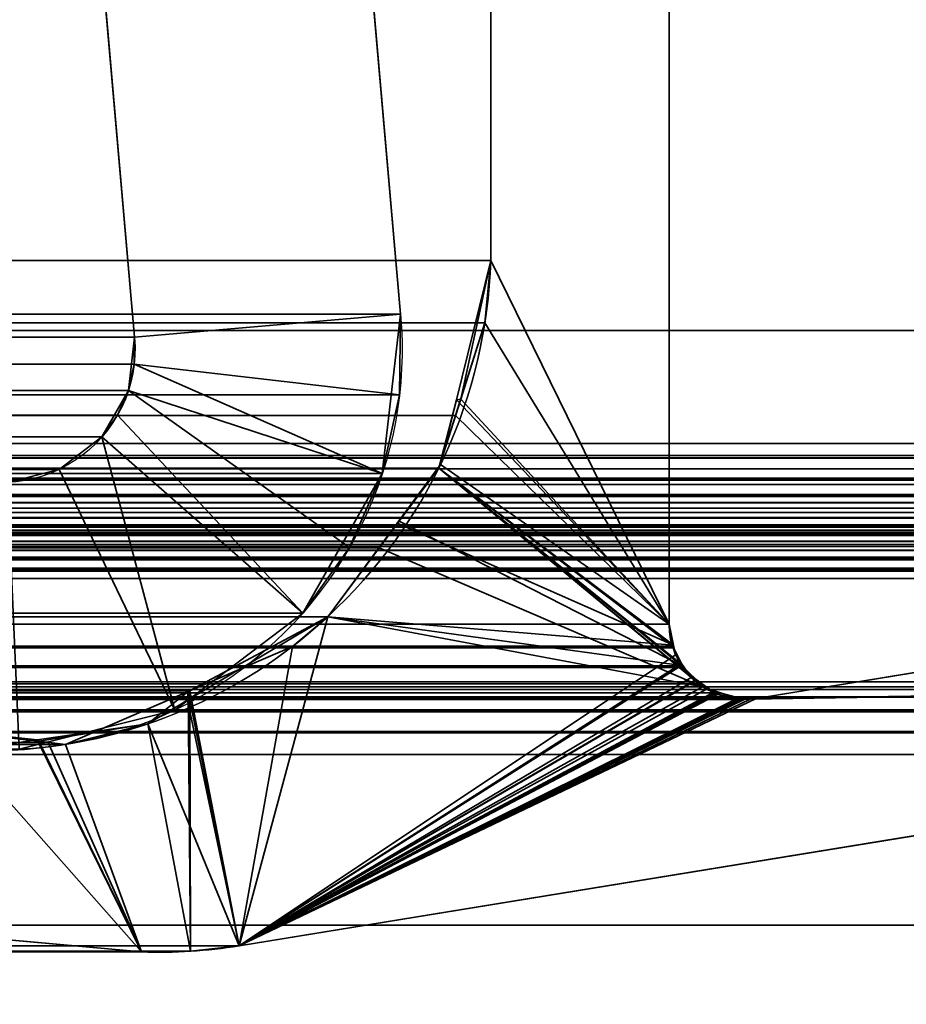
# Model space of a CAD drawing. Header units: millimetres. Extents: x -523 to 5173, y -130 to 66.
# Tile 886 of 1056: x 332.35 to 337.33, y 3.57 to 9.1. Entities that reach past the tile are written whole.
import ezdxf

# ---------------------------------------------------------------- set-up
doc = ezdxf.new("R2010")
doc.units = ezdxf.units.MM
doc.layers.add('151', color=7, linetype='Continuous', true_color=0xffffff)

# ---------------------------------------------------------------- blocks, each defined once
blk = doc.blocks.new('UG_SURFACE_009')
at = {"layer": '151', "color": 252, "linetype": 'Continuous', "lineweight": 35}
for points in [[(522.5, -46, 2207), (522.5, 40, 2207), (-522.5, 40, 2207), (-522.5, -46, 2207)], [(-372.5, -46, 2056.9999), (-372.5, 40, 2056.9999), (372.5, 40, 2056.9999), (372.5, -46, 2056.9999)]]:
    blk.add_3dface(points, dxfattribs=at)
blk = doc.blocks.new('UG_SURFACE_041')
at = {"layer": '151', "color": 252, "linetype": 'Continuous', "lineweight": 35}
for points in [[(-329, 4.0129, -5), (-344, 4.0129, -5), (-344, -50.8703, -5), (344, -50.8703, -5)], [(329, 4.0129, -6), (344, 4.0129, -6), (344, -50.8703, -6), (-344, -50.8703, -6)], [(329, 4.0129, -5), (-329, 4.0129, -5), (344, -50.8703, -5)], [(329, 4.0129, -6), (329, 4.0129, -5), (344, 4.0129, -5), (344, 4.0129, -6)], [(344, -50.8703, -5), (344, 4.0129, -5), (329, 4.0129, -5)]]:
    blk.add_3dface(points, dxfattribs=at)
blk = doc.blocks.new('UG_SURFACE_057')
at = {"layer": '151', "color": 252, "linetype": 'Continuous', "lineweight": 35}
for points in [[(-346.5, -52.92, 2031.5001), (346.5, -52.92, 2031.5001), (346.5, 14.92, 2031.5001), (-346.5, 14.92, 2031.5001)], [(-345, -52.92, 2030), (-345, 14.92, 2030), (345, 14.92, 2030), (345, -52.92, 2030)], [(-333.8496, 14.7823, 2018.8496), (-334.4914, 7.4461, 2019.4914), (334.4914, 7.4461, 2019.4914), (333.8496, 14.7823, 2018.8496)], [(332.9971, 7.3154, 2017.9973), (332.3553, 14.6516, 2017.3552), (333.8496, 14.7823, 2018.8496), (334.4914, 7.4461, 2019.4914)], [(-332.3553, 14.6516, 2017.3552), (332.3553, 14.6516, 2017.3552), (332.9971, 7.3154, 2017.9973), (-332.9971, 7.3154, 2017.9973)], [(334.4914, 7.4461, 2019.4914), (-334.4914, 7.4461, 2019.4914), (-334.4853, 6.9929, 2019.4852)], [(334.4853, 6.9929, 2019.4852), (334.4914, 7.4461, 2019.4914), (-334.4853, 6.9929, 2019.4852)], [(334.4914, 7.4461, 2019.4914), (334.4853, 6.9929, 2019.4852), (332.9951, 7.1643, 2017.9951), (332.9971, 7.3154, 2017.9973)], [(-332.9951, 7.1643, 2017.9951), (-332.9971, 7.3154, 2017.9973), (332.9971, 7.3154, 2017.9973)], [(-332.9951, 7.1643, 2017.9951), (332.9971, 7.3154, 2017.9973), (332.9951, 7.1643, 2017.9951)], [(332.9951, 7.1643, 2017.9951), (332.9628, 7.0167, 2017.9627), (-332.9628, 7.0167, 2017.9627), (-332.9951, 7.1643, 2017.9951)], [(334.3883, 6.55, 2019.3884), (334.2047, 6.1356, 2019.2046), (332.9628, 7.0167, 2017.9627), (332.9951, 7.1643, 2017.9951)], [(332.9951, 7.1643, 2017.9951), (334.4853, 6.9929, 2019.4852), (334.3883, 6.55, 2019.3884)], [(-334.4853, 6.9929, 2019.4852), (-334.3883, 6.55, 2019.3884), (334.3883, 6.55, 2019.3884), (334.4853, 6.9929, 2019.4852)], [(-332.9016, 6.8785, 2017.9017), (-332.9628, 7.0167, 2017.9627), (332.9628, 7.0167, 2017.9627)], [(-332.9016, 6.8785, 2017.9017), (332.9628, 7.0167, 2017.9627), (332.9016, 6.8785, 2017.9017)], [(332.9016, 6.8785, 2017.9017), (332.9628, 7.0167, 2017.9627), (334.2047, 6.1356, 2019.2046), (333.9416, 5.7665, 2018.9416)], [(332.9016, 6.8785, 2017.9017), (332.8139, 6.7555, 2017.8139), (-332.8139, 6.7555, 2017.8139), (-332.9016, 6.8785, 2017.9017)], [(333.9416, 5.7665, 2018.9416), (333.2231, 5.2213, 2018.223), (332.8139, 6.7555, 2017.8139), (332.9016, 6.8785, 2017.9017)], [(332.5744, 6.5738, 2017.5743), (-332.5744, 6.5738, 2017.5743), (-332.8139, 6.7555, 2017.8139), (332.8139, 6.7555, 2017.8139)], [(333.2231, 5.2213, 2018.223), (332.5744, 6.5738, 2017.5743), (332.8139, 6.7555, 2017.8139)], [(334.2047, 6.1356, 2019.2046), (-334.3883, 6.55, 2019.3884), (-334.2047, 6.1356, 2019.2046)], [(334.2047, 6.1356, 2019.2046), (334.3883, 6.55, 2019.3884), (-334.3883, 6.55, 2019.3884)], [(332.2827, 6.5007, 2017.2827), (-332.2827, 6.5007, 2017.2827), (-332.5744, 6.5738, 2017.5743), (332.5744, 6.5738, 2017.5743)], [(332.2827, 6.5007, 2017.2827), (332.5744, 6.5738, 2017.5743), (333.2231, 5.2213, 2018.223), (332.3481, 5.0021, 2017.3481)], [(-334.2047, 6.1356, 2019.2046), (-333.9416, 5.7665, 2018.9416), (333.9416, 5.7665, 2018.9416), (334.2047, 6.1356, 2019.2046)], [(333.9416, 5.7665, 2018.9416), (-333.9416, 5.7665, 2018.9416), (-333.2231, 5.2213, 2018.223), (333.2231, 5.2213, 2018.223)], [(333.2231, 5.2213, 2018.223), (-333.2231, 5.2213, 2018.223), (-332.3481, 5.0021, 2017.3481), (332.3481, 5.0021, 2017.3481)]]:
    blk.add_3dface(points, dxfattribs=at)
blk = doc.blocks.new('UG_SURFACE_058')
at = {"layer": '151', "color": 252, "linetype": 'Continuous', "lineweight": 35}
for points in [[(332.9971, 7.3154, -8), (332.3553, 14.6516, -8), (333.8496, 14.7823, -8), (334.4914, 7.4461, -8)], [(334.4914, 7.4461, 2019.4914), (333.8496, 14.7823, 2018.8496), (332.3553, 14.6516, 2017.3552), (332.9971, 7.3154, 2017.9973)], [(333.8496, 14.7823, 2018.8496), (334.4914, 7.4461, 2019.4914), (334.4914, 7.4461, -8), (333.8496, 14.7823, -8)], [(332.3553, 14.6516, 2017.3552), (332.3553, 14.6516, -8), (332.9971, 7.3154, -8), (332.9971, 7.3154, 2017.9973)], [(334.4914, 7.4461, -8), (334.3883, 6.55, -8), (332.9628, 7.0167, -8), (332.9971, 7.3154, -8)], [(332.9971, 7.3154, 2017.9973), (332.9951, 7.1643, 2017.9951), (334.4853, 6.9929, 2019.4852), (334.4914, 7.4461, 2019.4914)], [(334.4914, 7.4461, -8), (334.4853, 6.9929, 2019.4852), (334.3883, 6.55, 2019.3884)], [(334.3883, 6.55, 2019.3884), (334.3883, 6.55, -8), (334.4914, 7.4461, -8)], [(334.4914, 7.4461, -8), (334.4914, 7.4461, 2019.4914), (334.4853, 6.9929, 2019.4852)], [(332.9971, 7.3154, -8), (332.9628, 7.0167, -8), (332.9628, 7.0167, 2017.9627)], [(332.9628, 7.0167, 2017.9627), (332.9951, 7.1643, 2017.9951), (332.9971, 7.3154, -8)], [(332.9951, 7.1643, 2017.9951), (332.9971, 7.3154, 2017.9973), (332.9971, 7.3154, -8)], [(332.9951, 7.1643, 2017.9951), (332.9628, 7.0167, 2017.9627), (334.2047, 6.1356, 2019.2046), (334.3883, 6.55, 2019.3884)], [(334.3883, 6.55, 2019.3884), (334.4853, 6.9929, 2019.4852), (332.9951, 7.1643, 2017.9951)], [(332.9628, 7.0167, -8), (332.8139, 6.7555, -8), (332.8139, 6.7555, 2017.8139)], [(332.8139, 6.7555, 2017.8139), (332.9016, 6.8785, 2017.9017), (332.9628, 7.0167, -8)], [(334.3883, 6.55, -8), (333.9416, 5.7665, -8), (332.8139, 6.7555, -8), (332.9628, 7.0167, -8)], [(332.9016, 6.8785, 2017.9017), (332.9628, 7.0167, 2017.9627), (332.9628, 7.0167, -8)], [(333.9416, 5.7665, 2018.9416), (334.2047, 6.1356, 2019.2046), (332.9628, 7.0167, 2017.9627), (332.9016, 6.8785, 2017.9017)], [(332.9016, 6.8785, 2017.9017), (332.8139, 6.7555, 2017.8139), (333.2231, 5.2213, 2018.223), (333.9416, 5.7665, 2018.9416)], [(332.8139, 6.7555, 2017.8139), (332.8139, 6.7555, -8), (332.5744, 6.5738, -8), (332.5744, 6.5738, 2017.5743)], [(332.5744, 6.5738, -8), (332.8139, 6.7555, -8), (333.9416, 5.7665, -8), (333.2231, 5.2213, -8)], [(332.8139, 6.7555, 2017.8139), (332.5744, 6.5738, 2017.5743), (333.2231, 5.2213, 2018.223)], [(332.5744, 6.5738, 2017.5743), (332.5744, 6.5738, -8), (332.2827, 6.5007, -8), (332.2827, 6.5007, 2017.2827)], [(333.2231, 5.2213, -8), (332.3481, 5.0021, -8), (332.2827, 6.5007, -8), (332.5744, 6.5738, -8)], [(332.3481, 5.0021, 2017.3481), (333.2231, 5.2213, 2018.223), (332.5744, 6.5738, 2017.5743), (332.2827, 6.5007, 2017.2827)], [(334.3883, 6.55, -8), (334.2047, 6.1356, 2019.2046), (333.9416, 5.7665, 2018.9416)], [(333.9416, 5.7665, 2018.9416), (333.9416, 5.7665, -8), (334.3883, 6.55, -8)], [(334.3883, 6.55, -8), (334.3883, 6.55, 2019.3884), (334.2047, 6.1356, 2019.2046)], [(333.2231, 5.2213, 2018.223), (333.2231, 5.2213, -8), (333.9416, 5.7665, -8), (333.9416, 5.7665, 2018.9416)], [(332.3481, 5.0021, 2017.3481), (332.3481, 5.0021, -8), (333.2231, 5.2213, -8), (333.2231, 5.2213, 2018.223)]]:
    blk.add_3dface(points, dxfattribs=at)
blk = doc.blocks.new('UG_SURFACE_062')
at = {"layer": '151', "color": 7, "linetype": 'Continuous', "lineweight": 35}
for points in [[(-343.0615, 6.7187, 2028.0616), (-343.0615, 11.8663, 2028.0616), (343.0615, 11.8663, 2028.0616), (343.0615, 6.7187, 2028.0616)], [(-336, 11.8277, 2020.9999), (-336, 5.7035, 2020.9999), (336, 5.7035, 2020.9999), (336, 11.8277, 2020.9999)], [(334.9979, 7.7467, 2019.9978), (334.9979, 11.5427, 2019.9978), (336, 11.8277, 2020.9999), (336, 5.7035, 2020.9999)], [(344.0888, 7.3541, 2029.0887), (344.0888, 11.6334, 2029.0887), (-344.0888, 11.6334, 2029.0887), (-344.0888, 7.3541, 2029.0887)], [(334.9979, 11.5427, 2019.9978), (334.9979, 7.7467, 2019.9978), (-334.9979, 7.7467, 2019.9978), (-334.9979, 11.5427, 2019.9978)], [(-334.9649, 7.3975, 2019.9649), (-334.9979, 7.7467, 2019.9978), (334.9979, 7.7467, 2019.9978)], [(-334.9649, 7.3975, 2019.9649), (334.9979, 7.7467, 2019.9978), (334.9649, 7.3975, 2019.9649)], [(336, 5.7035, 2020.9999), (334.9649, 7.3975, 2019.9649), (334.9979, 7.7467, 2019.9978)], [(334.9649, 7.3975, 2019.9649), (334.7995, 6.8756, 2019.7995), (-334.7995, 6.8756, 2019.7995), (-334.9649, 7.3975, 2019.9649)], [(334.7995, 6.8756, 2019.7995), (334.9649, 7.3975, 2019.9649), (336, 5.7035, 2020.9999)], [(345.4353, 6.5775, 2030.4353), (344.0888, 7.3541, 2029.0887), (-344.0888, 7.3541, 2029.0887), (-345.4353, 6.5775, 2030.4353)], [(-334.7059, 6.5802, 2019.7058), (-334.7995, 6.8756, 2019.7995), (334.7995, 6.8756, 2019.7995)], [(-334.7059, 6.5802, 2019.7058), (334.7995, 6.8756, 2019.7995), (334.7059, 6.5802, 2019.7058)], [(336, 5.7035, 2020.9999), (336.0184, 5.5798, 2021.0185), (334.7059, 6.5802, 2019.7058), (334.7995, 6.8756, 2019.7995)], [(-343.0516, 6.6516, 2028.0516), (-343.0615, 6.7187, 2028.0616), (343.0615, 6.7187, 2028.0616)], [(343.0615, 6.7187, 2028.0616), (343.055, 6.6506, 2028.055), (-343.0516, 6.6516, 2028.0516)], [(-343.0516, 6.6516, 2028.0516), (343.055, 6.6506, 2028.055), (343.0538, 6.638, 2028.0538)], [(-343.0433, 6.596, 2028.0433), (-343.0516, 6.6516, 2028.0516), (343.0538, 6.638, 2028.0538)], [(-343.0107, 6.527, 2028.0106), (-343.0433, 6.596, 2028.0433), (343.0538, 6.638, 2028.0538)], [(343.0538, 6.638, 2028.0538), (343.013, 6.5251, 2028.013), (-343.0107, 6.527, 2028.0106)], [(-345.5036, 6.513, 2030.5035), (345.5036, 6.513, 2030.5035), (345.4353, 6.5775, 2030.4353), (-345.4353, 6.5775, 2030.4353)], [(-342.991, 6.4854, 2027.9911), (-343.0107, 6.527, 2028.0106), (343.013, 6.5251, 2028.013)], [(334.7059, 6.5802, 2019.7058), (334.3716, 6.1333, 2019.3715), (-334.3716, 6.1333, 2019.3715), (-334.7059, 6.5802, 2019.7058)], [(334.3716, 6.1333, 2019.3715), (334.7059, 6.5802, 2019.7058), (336.1873, 5.3527, 2021.1873)], [(334.7059, 6.5802, 2019.7058), (336.0707, 5.4695, 2021.0707), (336.0797, 5.4605, 2021.0795), (336.1707, 5.3693, 2021.1709)], [(334.7059, 6.5802, 2019.7058), (336.0184, 5.5798, 2021.0185), (336.0222, 5.5718, 2021.0223), (336.0707, 5.4695, 2021.0707)], [(336.1707, 5.3693, 2021.1709), (336.1873, 5.3527, 2021.1873), (334.7059, 6.5802, 2019.7058)], [(-345.5549, 6.4333, 2030.5548), (345.5549, 6.4333, 2030.5548), (345.5294, 6.4886, 2030.5295)], [(-345.5294, 6.4886, 2030.5295), (-345.5549, 6.4333, 2030.5548), (345.5294, 6.4886, 2030.5295)], [(345.5294, 6.4886, 2030.5295), (345.5036, 6.513, 2030.5035), (-345.5036, 6.513, 2030.5035), (-345.5294, 6.4886, 2030.5295)], [(-342.991, 6.4854, 2027.9911), (343.013, 6.5251, 2028.013), (343.0099, 6.5167, 2028.0099)], [(-342.9325, 6.4275, 2027.9324), (-342.991, 6.4854, 2027.9911), (343.0099, 6.5167, 2028.0099)], [(343.0099, 6.5167, 2028.0099), (342.9328, 6.426, 2027.9329), (-342.9325, 6.4275, 2027.9324)], [(345.5757, 6.388, 2030.5758), (345.56, 6.422, 2030.56), (-345.56, 6.422, 2030.56), (-345.5757, 6.388, 2030.5758)], [(-345.56, 6.422, 2030.56), (345.56, 6.422, 2030.56), (345.5549, 6.4333, 2030.5548), (-345.5549, 6.4333, 2030.5548)], [(-342.8693, 6.365, 2027.8692), (-342.9325, 6.4275, 2027.9324), (342.9328, 6.426, 2027.9329)], [(-342.8693, 6.365, 2027.8692), (342.9328, 6.426, 2027.9329), (342.8988, 6.386, 2027.8988)], [(-345.5757, 6.388, 2030.5758), (-345.5822, 6.331, 2030.5822), (345.5822, 6.331, 2030.5822)], [(-345.5757, 6.388, 2030.5758), (345.5822, 6.331, 2030.5822), (345.5757, 6.388, 2030.5758)], [(-342.833, 6.3509, 2027.833), (-342.8693, 6.365, 2027.8692), (342.8988, 6.386, 2027.8988)], [(342.8988, 6.386, 2027.8988), (342.8312, 6.3564, 2027.8311), (-342.833, 6.3509, 2027.833)], [(345.5858, 6.2992, 2030.5858), (-345.5822, 6.331, 2030.5822), (-345.5858, 6.2992, 2030.5858)], [(345.5858, 6.2992, 2030.5858), (345.5822, 6.331, 2030.5822), (-345.5822, 6.331, 2030.5822)], [(-342.7079, 6.3024, 2027.7078), (-342.833, 6.3509, 2027.833), (342.8312, 6.3564, 2027.8311)], [(342.8312, 6.3564, 2027.8311), (342.7079, 6.3024, 2027.7078), (-342.7079, 6.3024, 2027.7078)], [(-345.5858, 6.2992, 2030.5858), (-345.5766, 6.2316, 2030.5765), (345.5766, 6.2316, 2030.5765), (345.5858, 6.2992, 2030.5858)], [(344.5291, 6.2483, 2029.5291), (-344.5291, 6.2483, 2029.5291), (-344.4664, 6.2642, 2029.4664)], [(344.5291, 6.2483, 2029.5291), (-344.4664, 6.2642, 2029.4664), (-344.4354, 6.2597, 2029.4354)], [(344.3686, 6.2615, 2029.3686), (-344.4354, 6.2597, 2029.4354), (-344.3431, 6.2462, 2029.3431)], [(344.3686, 6.2615, 2029.3686), (344.4343, 6.2561, 2029.4342), (-344.4354, 6.2597, 2029.4354)], [(-344.4354, 6.2597, 2029.4354), (344.4343, 6.2561, 2029.4342), (344.5291, 6.2483, 2029.5291)], [(-344.3431, 6.2462, 2029.3431), (344.3436, 6.25, 2029.3436), (344.3686, 6.2615, 2029.3686)], [(344.3436, 6.25, 2029.3436), (-344.3431, 6.2462, 2029.3431), (-344.3025, 6.2403, 2029.3026)], [(-344.3025, 6.2403, 2029.3026), (344.2606, 6.212, 2029.2606), (344.3436, 6.25, 2029.3436)], [(-336.4892, 5.2872, 2021.4891), (-342.7079, 6.3024, 2027.7078), (342.7079, 6.3024, 2027.7078), (336.4892, 5.2872, 2021.4891)], [(336.4892, 5.2872, 2021.4891), (342.7079, 6.3024, 2027.7078), (342.6892, 5.381, 2027.6892)], [(345.5766, 6.2316, 2030.5765), (-345.5766, 6.2316, 2030.5765), (-345.5723, 6.2217, 2030.5724)], [(-345.5723, 6.2217, 2030.5724), (345.5728, 6.2212, 2030.5727), (345.5766, 6.2316, 2030.5765)], [(345.5539, 6.1695, 2030.5538), (-345.5723, 6.2217, 2030.5724), (-345.5378, 6.1404, 2030.5378)], [(345.5539, 6.1695, 2030.5538), (345.5728, 6.2212, 2030.5727), (-345.5723, 6.2217, 2030.5724)], [(344.5291, 6.2483, 2029.5291), (345.1932, 6.0016, 2030.1931), (-345.1932, 6.0016, 2030.1931), (-344.5291, 6.2483, 2029.5291)], [(-344.3025, 6.2403, 2029.3026), (-344.2625, 6.2097, 2029.2625), (344.2606, 6.212, 2029.2606)], [(344.2416, 6.2033, 2029.2416), (344.2606, 6.212, 2029.2606), (-344.2625, 6.2097, 2029.2625)], [(344.2416, 6.2033, 2029.2416), (-344.2625, 6.2097, 2029.2625), (-344.1961, 6.1589, 2029.196)], [(-344.1961, 6.1589, 2029.196), (344.1965, 6.1514, 2029.1965), (344.2416, 6.2033, 2029.2416)], [(345.5539, 6.1695, 2030.5538), (-345.5378, 6.1404, 2030.5378), (-345.5346, 6.1371, 2030.5345)], [(-345.5346, 6.1371, 2030.5345), (345.5321, 6.1399, 2030.5321), (345.5539, 6.1695, 2030.5538)], [(345.4877, 6.0792, 2030.4875), (345.5321, 6.1399, 2030.5321), (-345.5346, 6.1371, 2030.5345)], [(-344.1961, 6.1589, 2029.196), (-344.194, 6.1552, 2029.1939), (344.1965, 6.1514, 2029.1965)], [(344.1682, 6.1188, 2029.1681), (-344.194, 6.1552, 2029.1939), (-344.1465, 6.0731, 2029.1464)], [(344.1682, 6.1188, 2029.1681), (344.1965, 6.1514, 2029.1965), (-344.194, 6.1552, 2029.1939)], [(-345.5346, 6.1371, 2030.5345), (-345.4665, 6.0664, 2030.4666), (345.4672, 6.0669, 2030.4673)], [(345.4672, 6.0669, 2030.4673), (345.4877, 6.0792, 2030.4875), (-345.5346, 6.1371, 2030.5345)], [(-344.1465, 6.0731, 2029.1464), (344.1465, 6.0731, 2029.1464), (344.1682, 6.1188, 2029.1681)], [(-334.3716, 6.1333, 2019.3715), (334.3716, 6.1333, 2019.3715), (334.0821, 5.7463, 2019.0821), (-334.0821, 5.7463, 2019.0821)], [(336.1873, 5.3527, 2021.1873), (334.0821, 5.7463, 2019.0821), (334.3716, 6.1333, 2019.3715)], [(345.4672, 6.0669, 2030.4673), (-345.4665, 6.0664, 2030.4666), (-345.4479, 6.0471, 2030.448)], [(345.4672, 6.0669, 2030.4673), (-345.4479, 6.0471, 2030.448), (-345.385, 6.014, 2030.385)], [(-345.385, 6.014, 2030.385), (345.3839, 6.0168, 2030.3838), (345.4672, 6.0669, 2030.4673)], [(344.1322, 6.0177, 2029.1321), (-344.1465, 6.0731, 2029.1464), (-344.1322, 6.0177, 2029.1321)], [(344.1322, 6.0177, 2029.1321), (344.1465, 6.0731, 2029.1464), (-344.1465, 6.0731, 2029.1464)], [(345.3839, 6.0168, 2030.3838), (-345.385, 6.014, 2030.385), (-345.3833, 6.0132, 2030.3833)], [(345.3696, 6.0082, 2030.3695), (345.3839, 6.0168, 2030.3838), (-345.3833, 6.0132, 2030.3833)], [(-345.3833, 6.0132, 2030.3833), (-345.2922, 6.0043, 2030.2923), (345.2925, 6.0053, 2030.2925)], [(345.2925, 6.0053, 2030.2925), (345.3696, 6.0082, 2030.3695), (-345.3833, 6.0132, 2030.3833)], [(345.2925, 6.0053, 2030.2925), (-345.2922, 6.0043, 2030.2923), (-345.215, 5.9969, 2030.215)], [(345.1932, 6.0016, 2030.1931), (345.2925, 6.0053, 2030.2925), (-345.215, 5.9969, 2030.215)], [(-345.215, 5.9969, 2030.215), (-345.1932, 6.0016, 2030.1931), (345.1932, 6.0016, 2030.1931)], [(-344.1322, 6.0177, 2029.1321), (344.1284, 5.9608, 2029.1283), (344.1322, 6.0177, 2029.1321)], [(-344.1322, 6.0177, 2029.1321), (-344.1284, 5.9608, 2029.1283), (344.1284, 5.9608, 2029.1283)], [(344.175, 2.6459, 2029.175), (344.1284, 5.9608, 2029.1283), (-344.1284, 5.9608, 2029.1283), (-344.175, 2.6459, 2029.175)], [(336.0184, 5.5798, 2021.0185), (-336, 5.7035, 2020.9999), (-336.0144, 5.5936, 2021.0145)], [(336.0184, 5.5798, 2021.0185), (336, 5.7035, 2020.9999), (-336, 5.7035, 2020.9999)], [(-334.0821, 5.7463, 2019.0821), (334.0821, 5.7463, 2019.0821), (333.8839, 5.5793, 2018.8839)], [(-333.8839, 5.5793, 2018.8839), (-334.0821, 5.7463, 2019.0821), (333.8839, 5.5793, 2018.8839)], [(336.1873, 5.3527, 2021.1873), (333.5851, 3.8982, 2018.5852), (333.8839, 5.5793, 2018.8839), (334.0821, 5.7463, 2019.0821)], [(-336.0144, 5.5936, 2021.0145), (-336.0237, 5.5729, 2021.0238), (336.0222, 5.5718, 2021.0223)], [(-336.0144, 5.5936, 2021.0145), (336.0222, 5.5718, 2021.0223), (336.0184, 5.5798, 2021.0185)], [(336.0707, 5.4695, 2021.0707), (-336.0237, 5.5729, 2021.0238), (-336.0688, 5.4724, 2021.0688)], [(336.0707, 5.4695, 2021.0707), (336.0222, 5.5718, 2021.0223), (-336.0237, 5.5729, 2021.0238)], [(333.8839, 5.5793, 2018.8839), (333.307, 5.3303, 2018.307), (-333.307, 5.3303, 2018.307), (-333.8839, 5.5793, 2018.8839)], [(333.307, 5.3303, 2018.307), (333.8839, 5.5793, 2018.8839), (333.5851, 3.8982, 2018.5852)], [(-336.0802, 5.4616, 2021.0803), (-336.1731, 5.3735, 2021.173), (336.1707, 5.3693, 2021.1709)], [(-336.0688, 5.4724, 2021.0688), (-336.0802, 5.4616, 2021.0803), (336.0797, 5.4605, 2021.0795)], [(336.1707, 5.3693, 2021.1709), (336.0797, 5.4605, 2021.0795), (-336.0802, 5.4616, 2021.0803)], [(-336.0688, 5.4724, 2021.0688), (336.0797, 5.4605, 2021.0795), (336.0707, 5.4695, 2021.0707)], [(-342.6892, 5.381, 2027.6892), (342.6892, 5.381, 2027.6892), (342.8237, 5.3516, 2027.8237), (-342.8237, 5.3516, 2027.8237)], [(-342.6892, 5.381, 2027.6892), (-333.5851, 3.8982, 2018.5852), (333.5851, 3.8982, 2018.5852), (342.6892, 5.381, 2027.6892)], [(336.1873, 5.3527, 2021.1873), (-336.1731, 5.3735, 2021.173), (-336.21, 5.3386, 2021.21)], [(336.1873, 5.3527, 2021.1873), (336.1707, 5.3693, 2021.1709), (-336.1731, 5.3735, 2021.173)], [(342.6892, 5.381, 2027.6892), (333.5851, 3.8982, 2018.5852), (336.4552, 5.2832, 2021.4553), (336.4892, 5.2872, 2021.4891)], [(342.9399, 5.2951, 2027.9398), (-342.9399, 5.2951, 2027.9398), (-342.8867, 5.3379, 2027.8866)], [(-342.8867, 5.3379, 2027.8866), (-342.8237, 5.3516, 2027.8237), (342.8237, 5.3516, 2027.8237), (342.8867, 5.3379, 2027.8866)], [(342.8867, 5.3379, 2027.8866), (342.9399, 5.2951, 2027.9398), (-342.8867, 5.3379, 2027.8866)], [(336.3997, 5.2825, 2021.3997), (-336.2879, 5.3177, 2021.2879), (-336.4073, 5.2857, 2021.4074)], [(-336.21, 5.3386, 2021.21), (-336.2879, 5.3177, 2021.2879), (336.2887, 5.3192, 2021.2886)], [(336.3997, 5.2825, 2021.3997), (336.2887, 5.3192, 2021.2886), (-336.2879, 5.3177, 2021.2879)], [(-336.21, 5.3386, 2021.21), (336.2887, 5.3192, 2021.2886), (336.1873, 5.3527, 2021.1873)], [(-332.6085, 5.0287, 2017.6084), (-333.307, 5.3303, 2018.307), (333.307, 5.3303, 2018.307)], [(-332.6085, 5.0287, 2017.6084), (333.307, 5.3303, 2018.307), (332.6085, 5.0287, 2017.6084)], [(333.3118, 3.8675, 2018.3117), (333.0368, 3.8635, 2018.0368), (332.6085, 5.0287, 2017.6084), (333.307, 5.3303, 2018.307)], [(333.307, 5.3303, 2018.307), (333.5851, 3.8982, 2018.5852), (333.3118, 3.8675, 2018.3117)], [(333.5851, 3.8982, 2018.5852), (336.1873, 5.3527, 2021.1873), (336.2887, 5.3192, 2021.2886)], [(336.2887, 5.3192, 2021.2886), (336.3997, 5.2825, 2021.3997), (333.5851, 3.8982, 2018.5852)], [(-343.0305, 5.2222, 2028.0306), (-342.9399, 5.2951, 2027.9398), (342.9399, 5.2951, 2027.9398), (343.0305, 5.2222, 2028.0306)], [(-336.4892, 5.2872, 2021.4891), (336.4892, 5.2872, 2021.4891), (336.4552, 5.2832, 2021.4553)], [(-336.4552, 5.2832, 2021.4553), (-336.4892, 5.2872, 2021.4891), (336.4552, 5.2832, 2021.4553)], [(336.4552, 5.2832, 2021.4553), (336.4212, 5.2819, 2021.4212), (-336.4212, 5.2819, 2021.4212), (-336.4552, 5.2832, 2021.4553)], [(336.4066, 5.2823, 2021.4067), (-336.4073, 5.2857, 2021.4074), (-336.4212, 5.2819, 2021.4212)], [(-336.4212, 5.2819, 2021.4212), (336.4212, 5.2819, 2021.4212), (336.4066, 5.2823, 2021.4067)], [(-336.4073, 5.2857, 2021.4074), (336.4066, 5.2823, 2021.4067), (336.3997, 5.2825, 2021.3997)], [(336.4212, 5.2819, 2021.4212), (336.4552, 5.2832, 2021.4553), (333.5851, 3.8982, 2018.5852)], [(333.5851, 3.8982, 2018.5852), (336.3997, 5.2825, 2021.3997), (336.4066, 5.2823, 2021.4067)], [(336.4066, 5.2823, 2021.4067), (336.4212, 5.2819, 2021.4212), (333.5851, 3.8982, 2018.5852)], [(-343.036, 5.2123, 2028.0359), (343.036, 5.2123, 2028.0359), (343.0963, 5.1018, 2028.0964), (-343.0963, 5.1018, 2028.0964)], [(343.0305, 5.2222, 2028.0306), (-343.036, 5.2123, 2028.0359), (-343.0305, 5.2222, 2028.0306)], [(343.0305, 5.2222, 2028.0306), (343.036, 5.2123, 2028.0359), (-343.036, 5.2123, 2028.0359)], [(343.1224, 4.9715, 2028.1224), (-343.1224, 4.9715, 2028.1224), (-343.1005, 5.0942, 2028.1005)], [(-343.1005, 5.0942, 2028.1005), (-343.0963, 5.1018, 2028.0964), (343.0963, 5.1018, 2028.0964), (343.1005, 5.0942, 2028.1005)], [(343.1005, 5.0942, 2028.1005), (343.1224, 4.9715, 2028.1224), (-343.1005, 5.0942, 2028.1005)], [(-332.5122, 5.0401, 2017.5123), (332.5122, 5.0401, 2017.5123), (331.6447, 5.1428, 2016.6447), (-331.6447, 5.1428, 2016.6447)], [(333.0368, 3.8635, 2018.0368), (330.3342, 4.1071, 2015.3341), (331.6447, 5.1428, 2016.6447), (332.5122, 5.0401, 2017.5123)], [(332.6085, 5.0287, 2017.6084), (332.5122, 5.0401, 2017.5123), (-332.5122, 5.0401, 2017.5123), (-332.6085, 5.0287, 2017.6084)], [(332.5122, 5.0401, 2017.5123), (332.6085, 5.0287, 2017.6084), (333.0368, 3.8635, 2018.0368)], [(-343.2049, 2.0412, 2028.2049), (-343.1224, 4.9715, 2028.1224), (343.1224, 4.9715, 2028.1224), (343.2049, 2.0412, 2028.2049)], [(-333.0368, 3.8635, 2018.0368), (-330.3342, 4.1071, 2015.3341), (330.3342, 4.1071, 2015.3341), (333.0368, 3.8635, 2018.0368)], [(333.3118, 3.8675, 2018.3117), (-333.5851, 3.8982, 2018.5852), (-333.3118, 3.8675, 2018.3117)], [(333.3118, 3.8675, 2018.3117), (333.5851, 3.8982, 2018.5852), (-333.5851, 3.8982, 2018.5852)], [(-333.3118, 3.8675, 2018.3117), (-333.0368, 3.8635, 2018.0368), (333.0368, 3.8635, 2018.0368), (333.3118, 3.8675, 2018.3117)]]:
    blk.add_3dface(points, dxfattribs=at)
blk = doc.blocks.new('UG_SURFACE_063')
at = {"layer": '151', "color": 7, "linetype": 'Continuous', "lineweight": 35}
for points in [[(336, 11.8277, -8), (336, 5.7035, -8), (334.9979, 7.7467, -8), (334.9979, 11.5427, -8)], [(336, 5.7035, 2020.9999), (336, 11.8277, 2020.9999), (334.9979, 11.5427, 2019.9978), (334.9979, 7.7467, 2019.9978)], [(336, 11.8277, 2020.9999), (336, 5.7035, 2020.9999), (336, 5.7035, -8), (336, 11.8277, -8)], [(334.9979, 11.5427, -8), (334.9979, 7.7467, -8), (334.9979, 7.7467, 2019.9978), (334.9979, 11.5427, 2019.9978)], [(334.9979, 7.7467, -8), (334.8053, 6.9637, -8), (334.8291, 6.9688, 2019.829)], [(334.8053, 6.9637, -8), (334.9979, 7.7467, -8), (336, 5.7035, -8)], [(334.8291, 6.9688, 2019.829), (334.9649, 7.3975, 2019.9649), (334.9979, 7.7467, -8)], [(334.9649, 7.3975, 2019.9649), (334.9979, 7.7467, 2019.9978), (334.9979, 7.7467, -8)], [(334.9979, 7.7467, 2019.9978), (334.9649, 7.3975, 2019.9649), (336, 5.7035, 2020.9999)], [(336, 5.7035, 2020.9999), (334.9649, 7.3975, 2019.9649), (334.8291, 6.9688, 2019.829)], [(334.7059, 6.5802, 2019.7058), (334.8291, 6.9688, 2019.829), (334.8053, 6.9637, -8)], [(334.8291, 6.9688, 2019.829), (334.7059, 6.5802, 2019.7058), (336.0144, 5.5936, 2021.0145), (336, 5.7035, 2020.9999)], [(334.8053, 6.9637, -8), (334.716, 6.601, -8), (334.7059, 6.5802, 2019.7058)], [(336, 5.7035, -8), (334.716, 6.601, -8), (334.8053, 6.9637, -8)], [(334.716, 6.601, -8), (334.4713, 6.2711, -8), (334.4831, 6.2824, 2019.4831)], [(334.4713, 6.2711, -8), (334.716, 6.601, -8), (336, 5.7035, -8), (336.0248, 5.5859, -8)], [(334.4831, 6.2824, 2019.4831), (334.7059, 6.5802, 2019.7058), (334.716, 6.601, -8)], [(336.0688, 5.4724, 2021.0688), (334.7059, 6.5802, 2019.7058), (334.4831, 6.2824, 2019.4831)], [(334.7059, 6.5802, 2019.7058), (336.0688, 5.4724, 2021.0688), (336.0648, 5.4813, 2021.0648)], [(336.0648, 5.4813, 2021.0648), (336.0182, 5.5853, 2021.0183), (334.7059, 6.5802, 2019.7058)], [(336.0182, 5.5853, 2021.0183), (336.0144, 5.5936, 2021.0145), (334.7059, 6.5802, 2019.7058)], [(333.5851, 3.8982, 2018.5852), (342.6892, 5.381, 2027.6892), (342.7079, 6.3024, 2027.7078), (336.4892, 5.2872, 2021.4891)], [(334.0821, 5.7463, 2019.0821), (334.4831, 6.2824, 2019.4831), (334.4713, 6.2711, -8)], [(334.4831, 6.2824, 2019.4831), (334.0821, 5.7463, 2019.0821), (336.0688, 5.4724, 2021.0688)], [(334.4713, 6.2711, -8), (334.0821, 5.7463, -8), (334.0821, 5.7463, 2019.0821)], [(336.0248, 5.5859, -8), (334.0821, 5.7463, -8), (334.4713, 6.2711, -8)], [(336.4892, 5.2872, -8), (342.7079, 6.3024, -8), (342.6892, 5.381, -8)], [(336.4892, 5.2872, 2021.4891), (342.7079, 6.3024, 2027.7078), (342.7079, 6.3024, -8), (336.4892, 5.2872, -8)], [(334.0821, 5.7463, -8), (333.2951, 5.2773, -8), (333.2984, 5.3266, 2018.2984)], [(333.5851, 3.8982, -8), (333.2951, 5.2773, -8), (334.0821, 5.7463, -8)], [(333.2984, 5.3266, 2018.2984), (333.8839, 5.5793, 2018.8839), (334.0821, 5.7463, -8)], [(334.0821, 5.7463, -8), (336.0248, 5.5859, -8), (336.036, 5.5325, -8), (333.5851, 3.8982, -8)], [(334.0821, 5.7463, 2019.0821), (333.8839, 5.5793, 2018.8839), (333.5851, 3.8982, 2018.5852), (336.0688, 5.4724, 2021.0688)], [(333.8839, 5.5793, 2018.8839), (334.0821, 5.7463, 2019.0821), (334.0821, 5.7463, -8)], [(336.0248, 5.5859, -8), (336, 5.7035, -8), (336, 5.7035, 2020.9999)], [(336, 5.7035, 2020.9999), (336.0144, 5.5936, 2021.0145), (336.0248, 5.5859, -8)], [(336.0144, 5.5936, 2021.0145), (336.0182, 5.5853, 2021.0183), (336.0248, 5.5859, -8)], [(336.036, 5.5325, -8), (336.0248, 5.5859, -8), (336.0182, 5.5853, 2021.0183)], [(333.5851, 3.8982, 2018.5852), (333.8839, 5.5793, 2018.8839), (333.2984, 5.3266, 2018.2984)], [(333.5851, 3.8982, -8), (336.036, 5.5325, -8), (336.0692, 5.4841, -8)], [(336.0692, 5.4841, -8), (336.036, 5.5325, -8), (336.0182, 5.5853, 2021.0183)], [(336.0182, 5.5853, 2021.0183), (336.0648, 5.4813, 2021.0648), (336.0692, 5.4841, -8)], [(336.0692, 5.4841, -8), (336.1233, 5.4054, -8), (333.5851, 3.8982, -8)], [(336.1233, 5.4054, -8), (336.0692, 5.4841, -8), (336.0648, 5.4813, 2021.0648)], [(336.0648, 5.4813, 2021.0648), (336.0688, 5.4724, 2021.0688), (336.1233, 5.4054, -8)], [(336.1514, 5.3941, 2021.1515), (336.0688, 5.4724, 2021.0688), (333.5851, 3.8982, 2018.5852)], [(336.0688, 5.4724, 2021.0688), (336.1495, 5.3882, -8), (336.1233, 5.4054, -8)], [(336.0688, 5.4724, 2021.0688), (336.1514, 5.3941, 2021.1515), (336.1495, 5.3882, -8)], [(333.5851, 3.8982, -8), (336.1233, 5.4054, -8), (336.1495, 5.3882, -8)], [(333.5851, 3.8982, 2018.5852), (336.21, 5.3386, 2021.21), (336.1514, 5.3941, 2021.1515)], [(333.5851, 3.8982, -8), (336.1495, 5.3882, -8), (336.258, 5.317, -8)], [(342.6892, 5.381, -8), (333.5851, 3.8982, -8), (336.4212, 5.2819, -8), (336.4552, 5.2832, -8)], [(342.6892, 5.381, 2027.6892), (333.5851, 3.8982, 2018.5852), (333.5851, 3.8982, -8), (342.6892, 5.381, -8)], [(336.258, 5.317, -8), (336.1495, 5.3882, -8), (336.1514, 5.3941, 2021.1515)], [(336.1514, 5.3941, 2021.1515), (336.21, 5.3386, 2021.21), (336.258, 5.317, -8)], [(342.6892, 5.381, -8), (336.4552, 5.2832, -8), (336.4892, 5.2872, -8)], [(332.6085, 5.0287, 2017.6084), (333.2984, 5.3266, 2018.2984), (333.0712, 5.1439, -8)], [(333.2984, 5.3266, 2018.2984), (332.6085, 5.0287, 2017.6084), (333.0368, 3.8635, 2018.0368), (333.3118, 3.8675, 2018.3117)], [(333.2984, 5.3266, 2018.2984), (333.2951, 5.2773, -8), (333.0712, 5.1439, -8)], [(333.3118, 3.8675, 2018.3117), (333.5851, 3.8982, 2018.5852), (333.2984, 5.3266, 2018.2984)], [(336.2582, 5.3257, 2021.2581), (336.21, 5.3386, 2021.21), (333.5851, 3.8982, 2018.5852)], [(336.3902, 5.2902, 2021.3902), (336.2582, 5.3257, 2021.2581), (333.5851, 3.8982, 2018.5852)], [(336.258, 5.317, -8), (336.2673, 5.3109, -8), (333.5851, 3.8982, -8)], [(333.5851, 3.8982, -8), (336.2673, 5.3109, -8), (336.3901, 5.2878, -8)], [(336.21, 5.3386, 2021.21), (336.2582, 5.3257, 2021.2581), (336.258, 5.317, -8)], [(336.2673, 5.3109, -8), (336.258, 5.317, -8), (336.2582, 5.3257, 2021.2581)], [(336.3901, 5.2878, -8), (336.2673, 5.3109, -8), (336.2582, 5.3257, 2021.2581)], [(336.2582, 5.3257, 2021.2581), (336.3902, 5.2902, 2021.3902), (336.3901, 5.2878, -8)], [(333.5851, 3.8982, -8), (333.0712, 5.1439, -8), (333.2951, 5.2773, -8)], [(333.5851, 3.8982, 2018.5852), (336.4212, 5.2819, 2021.4212), (336.3902, 5.2902, 2021.3902)], [(336.3901, 5.2878, -8), (336.4212, 5.2819, -8), (333.5851, 3.8982, -8)], [(336.4892, 5.2872, 2021.4891), (336.4552, 5.2832, 2021.4553), (333.5851, 3.8982, 2018.5852)], [(336.4552, 5.2832, 2021.4553), (336.4212, 5.2819, 2021.4212), (333.5851, 3.8982, 2018.5852)], [(336.4212, 5.2819, -8), (336.3901, 5.2878, -8), (336.3902, 5.2902, 2021.3902)], [(336.3902, 5.2902, 2021.3902), (336.4212, 5.2819, 2021.4212), (336.4212, 5.2819, -8)], [(336.4552, 5.2832, -8), (336.4212, 5.2819, -8), (336.4212, 5.2819, 2021.4212), (336.4552, 5.2832, 2021.4553)], [(336.4552, 5.2832, 2021.4553), (336.4892, 5.2872, 2021.4891), (336.4892, 5.2872, -8), (336.4552, 5.2832, -8)], [(332.4592, 5.0464, 2017.4592), (331.625, 5.1452, 2016.6249), (330.3342, 4.1071, 2015.3341), (333.0368, 3.8635, 2018.0368)], [(332.4503, 5.0543, -8), (332.0367, 4.9946, -8), (331.625, 5.1452, 2016.6249)], [(331.625, 5.1452, 2016.6249), (332.4592, 5.0464, 2017.4592), (332.4503, 5.0543, -8)], [(333.0712, 5.1439, -8), (332.4503, 5.0543, -8), (332.4592, 5.0464, 2017.4592)], [(333.3118, 3.8675, -8), (333.0368, 3.8635, -8), (332.4503, 5.0543, -8), (333.0712, 5.1439, -8)], [(332.4592, 5.0464, 2017.4592), (332.6085, 5.0287, 2017.6084), (333.0712, 5.1439, -8)], [(333.0712, 5.1439, -8), (333.5851, 3.8982, -8), (333.3118, 3.8675, -8)], [(331.6324, 5.0961, -8), (332.0367, 4.9946, -8), (333.0368, 3.8635, -8), (330.3342, 4.1071, -8)], [(333.0368, 3.8635, -8), (332.0367, 4.9946, -8), (332.4503, 5.0543, -8)], [(333.0368, 3.8635, 2018.0368), (332.6085, 5.0287, 2017.6084), (332.4592, 5.0464, 2017.4592)], [(333.0368, 3.8635, 2018.0368), (330.3342, 4.1071, 2015.3341), (330.3342, 4.1071, -8), (333.0368, 3.8635, -8)], [(333.3118, 3.8675, -8), (333.5851, 3.8982, -8), (333.5851, 3.8982, 2018.5852), (333.3118, 3.8675, 2018.3117)], [(333.3118, 3.8675, 2018.3117), (333.0368, 3.8635, 2018.0368), (333.0368, 3.8635, -8), (333.3118, 3.8675, -8)]]:
    blk.add_3dface(points, dxfattribs=at)
blk = doc.blocks.new('UG_SURFACE_068')
at = {"layer": '151', "color": 252, "linetype": 'Continuous', "lineweight": 35}
for points in [[(-346.5, -52.92, 2031.5001), (346.5, -52.92, 2031.5001), (346.5, 14.92, 2031.5001), (-346.5, 14.92, 2031.5001)], [(-345, -52.92, 2030), (-345, 14.92, 2030), (345, 14.92, 2030), (345, -52.92, 2030)], [(-333.8496, 14.7823, 2018.8496), (-334.4914, 7.4461, 2019.4914), (334.4914, 7.4461, 2019.4914), (333.8496, 14.7823, 2018.8496)], [(332.9971, 7.3154, 2017.9973), (332.3553, 14.6516, 2017.3552), (333.8496, 14.7823, 2018.8496), (334.4914, 7.4461, 2019.4914)], [(-332.3553, 14.6516, 2017.3552), (332.3553, 14.6516, 2017.3552), (332.9971, 7.3154, 2017.9973), (-332.9971, 7.3154, 2017.9973)], [(334.4914, 7.4461, 2019.4914), (-334.4914, 7.4461, 2019.4914), (-334.4853, 6.9929, 2019.4852)], [(334.4853, 6.9929, 2019.4852), (334.4914, 7.4461, 2019.4914), (-334.4853, 6.9929, 2019.4852)], [(334.4914, 7.4461, 2019.4914), (334.4853, 6.9929, 2019.4852), (332.9951, 7.1643, 2017.9951), (332.9971, 7.3154, 2017.9973)], [(-332.9951, 7.1643, 2017.9951), (-332.9971, 7.3154, 2017.9973), (332.9971, 7.3154, 2017.9973)], [(-332.9951, 7.1643, 2017.9951), (332.9971, 7.3154, 2017.9973), (332.9951, 7.1643, 2017.9951)], [(332.9951, 7.1643, 2017.9951), (332.9628, 7.0167, 2017.9627), (-332.9628, 7.0167, 2017.9627), (-332.9951, 7.1643, 2017.9951)], [(334.3883, 6.55, 2019.3884), (334.2047, 6.1356, 2019.2046), (332.9628, 7.0167, 2017.9627), (332.9951, 7.1643, 2017.9951)], [(332.9951, 7.1643, 2017.9951), (334.4853, 6.9929, 2019.4852), (334.3883, 6.55, 2019.3884)], [(-334.4853, 6.9929, 2019.4852), (-334.3883, 6.55, 2019.3884), (334.3883, 6.55, 2019.3884), (334.4853, 6.9929, 2019.4852)], [(-332.9016, 6.8785, 2017.9017), (-332.9628, 7.0167, 2017.9627), (332.9628, 7.0167, 2017.9627)], [(-332.9016, 6.8785, 2017.9017), (332.9628, 7.0167, 2017.9627), (332.9016, 6.8785, 2017.9017)], [(332.9016, 6.8785, 2017.9017), (332.9628, 7.0167, 2017.9627), (334.2047, 6.1356, 2019.2046), (333.9416, 5.7665, 2018.9416)], [(332.9016, 6.8785, 2017.9017), (332.8139, 6.7555, 2017.8139), (-332.8139, 6.7555, 2017.8139), (-332.9016, 6.8785, 2017.9017)], [(333.9416, 5.7665, 2018.9416), (333.2231, 5.2213, 2018.223), (332.8139, 6.7555, 2017.8139), (332.9016, 6.8785, 2017.9017)], [(332.5744, 6.5738, 2017.5743), (-332.5744, 6.5738, 2017.5743), (-332.8139, 6.7555, 2017.8139), (332.8139, 6.7555, 2017.8139)], [(333.2231, 5.2213, 2018.223), (332.5744, 6.5738, 2017.5743), (332.8139, 6.7555, 2017.8139)], [(334.2047, 6.1356, 2019.2046), (-334.3883, 6.55, 2019.3884), (-334.2047, 6.1356, 2019.2046)], [(334.2047, 6.1356, 2019.2046), (334.3883, 6.55, 2019.3884), (-334.3883, 6.55, 2019.3884)], [(332.2827, 6.5007, 2017.2827), (-332.2827, 6.5007, 2017.2827), (-332.5744, 6.5738, 2017.5743), (332.5744, 6.5738, 2017.5743)], [(332.2827, 6.5007, 2017.2827), (332.5744, 6.5738, 2017.5743), (333.2231, 5.2213, 2018.223), (332.3481, 5.0021, 2017.3481)], [(-334.2047, 6.1356, 2019.2046), (-333.9416, 5.7665, 2018.9416), (333.9416, 5.7665, 2018.9416), (334.2047, 6.1356, 2019.2046)], [(333.9416, 5.7665, 2018.9416), (-333.9416, 5.7665, 2018.9416), (-333.2231, 5.2213, 2018.223), (333.2231, 5.2213, 2018.223)], [(333.2231, 5.2213, 2018.223), (-333.2231, 5.2213, 2018.223), (-332.3481, 5.0021, 2017.3481), (332.3481, 5.0021, 2017.3481)]]:
    blk.add_3dface(points, dxfattribs=at)
blk = doc.blocks.new('UG_SURFACE_072')
at = {"layer": '151', "color": 252, "linetype": 'Continuous', "lineweight": 35}
for points in [[(334.4914, 7.4461, 2019.4914), (333.8496, 14.7823, 2018.8496), (332.3553, 14.6516, 2017.3552), (332.9971, 7.3154, 2017.9973)], [(332.9971, 7.3154, -8), (332.3553, 14.6516, -8), (333.8496, 14.7823, -8), (334.4914, 7.4461, -8)], [(333.8496, 14.7823, 2018.8496), (334.4914, 7.4461, 2019.4914), (334.4914, 7.4461, -8), (333.8496, 14.7823, -8)], [(332.3553, 14.6516, 2017.3552), (332.3553, 14.6516, -8), (332.9971, 7.3154, -8), (332.9971, 7.3154, 2017.9973)], [(334.4914, 7.4461, -8), (334.3883, 6.55, -8), (332.9628, 7.0167, -8), (332.9971, 7.3154, -8)], [(332.9971, 7.3154, 2017.9973), (332.9951, 7.1643, 2017.9951), (334.4853, 6.9929, 2019.4852), (334.4914, 7.4461, 2019.4914)], [(334.4914, 7.4461, -8), (334.4853, 6.9929, 2019.4852), (334.3883, 6.55, 2019.3884)], [(334.3883, 6.55, 2019.3884), (334.3883, 6.55, -8), (334.4914, 7.4461, -8)], [(334.4914, 7.4461, -8), (334.4914, 7.4461, 2019.4914), (334.4853, 6.9929, 2019.4852)], [(332.9971, 7.3154, -8), (332.9628, 7.0167, -8), (332.9628, 7.0167, 2017.9627)], [(332.9628, 7.0167, 2017.9627), (332.9951, 7.1643, 2017.9951), (332.9971, 7.3154, -8)], [(332.9951, 7.1643, 2017.9951), (332.9971, 7.3154, 2017.9973), (332.9971, 7.3154, -8)], [(332.9951, 7.1643, 2017.9951), (332.9628, 7.0167, 2017.9627), (334.2047, 6.1356, 2019.2046), (334.3883, 6.55, 2019.3884)], [(334.3883, 6.55, 2019.3884), (334.4853, 6.9929, 2019.4852), (332.9951, 7.1643, 2017.9951)], [(332.9628, 7.0167, -8), (332.8139, 6.7555, -8), (332.8139, 6.7555, 2017.8139)], [(332.8139, 6.7555, 2017.8139), (332.9016, 6.8785, 2017.9017), (332.9628, 7.0167, -8)], [(334.3883, 6.55, -8), (333.9416, 5.7665, -8), (332.8139, 6.7555, -8), (332.9628, 7.0167, -8)], [(332.9016, 6.8785, 2017.9017), (332.9628, 7.0167, 2017.9627), (332.9628, 7.0167, -8)], [(333.9416, 5.7665, 2018.9416), (334.2047, 6.1356, 2019.2046), (332.9628, 7.0167, 2017.9627), (332.9016, 6.8785, 2017.9017)], [(332.9016, 6.8785, 2017.9017), (332.8139, 6.7555, 2017.8139), (333.2231, 5.2213, 2018.223), (333.9416, 5.7665, 2018.9416)], [(332.8139, 6.7555, 2017.8139), (332.8139, 6.7555, -8), (332.5744, 6.5738, -8), (332.5744, 6.5738, 2017.5743)], [(332.8139, 6.7555, 2017.8139), (332.5744, 6.5738, 2017.5743), (333.2231, 5.2213, 2018.223)], [(332.5744, 6.5738, -8), (332.8139, 6.7555, -8), (333.9416, 5.7665, -8), (333.2231, 5.2213, -8)], [(332.5744, 6.5738, 2017.5743), (332.5744, 6.5738, -8), (332.2827, 6.5007, -8), (332.2827, 6.5007, 2017.2827)], [(332.3481, 5.0021, 2017.3481), (333.2231, 5.2213, 2018.223), (332.5744, 6.5738, 2017.5743), (332.2827, 6.5007, 2017.2827)], [(333.2231, 5.2213, -8), (332.3481, 5.0021, -8), (332.2827, 6.5007, -8), (332.5744, 6.5738, -8)], [(334.3883, 6.55, -8), (334.2047, 6.1356, 2019.2046), (333.9416, 5.7665, 2018.9416)], [(333.9416, 5.7665, 2018.9416), (333.9416, 5.7665, -8), (334.3883, 6.55, -8)], [(334.3883, 6.55, -8), (334.3883, 6.55, 2019.3884), (334.2047, 6.1356, 2019.2046)], [(333.2231, 5.2213, 2018.223), (333.2231, 5.2213, -8), (333.9416, 5.7665, -8), (333.9416, 5.7665, 2018.9416)], [(332.3481, 5.0021, 2017.3481), (332.3481, 5.0021, -8), (333.2231, 5.2213, -8), (333.2231, 5.2213, 2018.223)]]:
    blk.add_3dface(points, dxfattribs=at)

msp = doc.modelspace()

# ---------------------------------------------------------------- linework, layer by layer
at = {"layer": '151', "color": 253, "linetype": 'Continuous', "lineweight": -3}
for p, q in [((333.8496, 14.7823, 2018.8496), (334.4914, 7.4461, 2019.4914)), ((333.8496, 14.7823, -8), (334.4914, 7.4461, -8)), ((333.8496, 14.7823, 2018.8496), (334.4914, 7.4461, 2019.4914)), ((333.8496, 14.7823, 2018.8496), (334.4914, 7.4461, 2019.4914)), ((333.8496, 14.7823, -8), (334.4914, 7.4461, -8)), ((333.8496, 14.7823, 2018.8496), (334.4914, 7.4461, 2019.4914)), ((332.3553, 14.6516, 2017.3553), (332.9971, 7.3154, 2017.9971)), ((332.3553, 14.6516, -8), (332.9971, 7.3154, -8)), ((332.3553, 14.6516, 2017.3553), (332.9971, 7.3154, 2017.9971)), ((332.3553, 14.6516, 2017.3553), (332.9971, 7.3154, 2017.9971)), ((332.3553, 14.6516, -8), (332.9971, 7.3154, -8)), ((332.3553, 14.6516, 2017.3553), (332.9971, 7.3154, 2017.9971)), ((332.3553, 14.6516, 2017.3553), (332.9971, 7.3154, 2017.9971)), ((336, 11.8277, -8), (336, 5.7035, -8)), ((336, 5.7035, 2021), (336, 11.8277, 2021)), ((336, 5.7035, 2021), (336, 11.8277, 2021)), ((334.9979, 11.5427, 2019.9979), (334.9979, 7.7467, 2019.9979)), ((334.9979, 7.7467, 2019.9979), (334.9979, 11.5427, 2019.9979)), ((334.9979, 11.5427, -8), (334.9979, 7.7467, -8)), ((334.9979, 7.7467, 2019.9979), (-334.9979, 7.7467, 2019.9979)), ((334.9979, 7.7467, -8), (334.9979, 7.7467, 2019.9979)), ((334.4914, 7.4461, 2019.4914), (-334.4914, 7.4461, 2019.4914)), ((334.4914, 7.4461, 2019.4914), (-334.4914, 7.4461, 2019.4914)), ((334.4914, 7.4461, -8), (334.4914, 7.4461, 2019.4914)), ((334.4914, 7.4461, -8), (334.4914, 7.4461, 2019.4914)), ((344.0888, 7.3541, 2029.0888), (-344.0888, 7.3541, 2029.0888)), ((332.9971, 7.3154, 2017.9971), (-332.9971, 7.3154, 2017.9971)), ((332.9971, 7.3154, 2017.9971), (-332.9971, 7.3154, 2017.9971)), ((332.9971, 7.3154, -8), (332.9971, 7.3154, 2017.9971)), ((332.9971, 7.3154, -8), (332.9971, 7.3154, 2017.9971)), ((-343.0615, 6.7187, 2028.0615), (343.0615, 6.7187, 2028.0615)), ((345.4353, 6.5775, 2030.4353), (-345.4353, 6.5775, 2030.4353)), ((-342.7079, 6.3024, 2027.7079), (342.7079, 6.3024, 2027.7079)), ((336.4892, 5.2872, -8), (342.7079, 6.3024, -8)), ((342.7079, 6.3024, 2027.7079), (336.4892, 5.2872, 2021.4892)), ((342.7079, 6.3024, 2027.7079), (336.4892, 5.2872, 2021.4892)), ((345.5766, 6.2316, 2030.5766), (-345.5766, 6.2316, 2030.5766)), ((344.5291, 6.2483, 2029.5291), (-344.5291, 6.2483, 2029.5291)), ((344.1465, 6.0731, 2029.1465), (-344.1465, 6.0731, 2029.1465)), ((345.1932, 6.0016, 2030.1932), (-345.1932, 6.0016, 2030.1932)), ((-344.1284, 5.9608, 2029.1284), (344.1284, 5.9608, 2029.1284)), ((-336, 5.7035, 2021), (336, 5.7035, 2021)), ((334.0821, 5.7463, 2019.0821), (-334.0821, 5.7463, 2019.0821)), ((334.0821, 5.7463, -8), (334.0821, 5.7463, 2019.0821)), ((336, 5.7035, 2021), (336, 5.7035, -8)), ((-342.6891, 5.381, 2027.6891), (342.6891, 5.381, 2027.6891)), ((333.5852, 3.8982, 2018.5852), (342.6891, 5.381, 2027.6891)), ((333.5852, 3.8982, 2018.5852), (342.6891, 5.381, 2027.6891)), ((342.6891, 5.381, -8), (333.5852, 3.8982, -8)), ((-336.4892, 5.2872, 2021.4892), (336.4892, 5.2872, 2021.4892)), ((-336.4212, 5.2819, 2021.4212), (336.4212, 5.2819, 2021.4212)), ((336.4212, 5.2819, 2021.4212), (336.4212, 5.2819, -8)), ((336.4892, 5.2872, 2021.4892), (336.4892, 5.2872, -8)), ((-343.1224, 4.9715, 2028.1224), (343.1224, 4.9715, 2028.1224)), ((330.3342, 4.1071, 2015.3342), (333.0368, 3.8635, 2018.0368)), ((330.3342, 4.1071, 2015.3342), (333.0368, 3.8635, 2018.0368)), ((333.0368, 3.8635, -8), (330.3342, 4.1071, -8)), ((329, 4.0129, -5), (344, 4.0129, -5)), ((329, 4.0129, -6), (344, 4.0129, -6)), ((-333.5852, 3.8982, 2018.5852), (333.5852, 3.8982, 2018.5852)), ((333.5852, 3.8982, 2018.5852), (333.5852, 3.8982, -8)), ((-333.0368, 3.8635, 2018.0368), (333.0368, 3.8635, 2018.0368)), ((333.0368, 3.8635, 2018.0368), (333.0368, 3.8635, -8))]:
    msp.add_line(p, q, dxfattribs=at)
at = {"layer": '151', "color": 253, "linetype": 'Continuous', "lineweight": -3, "extrusion": (0, 0, -1)}
for radius in [2.25, 2.25, 0.75, 0.75]:
    msp.add_arc((-332.25, 7.25, 8), radius, 175, 0, dxfattribs=at)
at = {"layer": '151', "color": 253, "linetype": 'Continuous', "lineweight": -3, "extrusion": (0.707107, 6.12323e-17, -0.707107)}
for major_axis, start_param, end_param in [((-2.25, 0, -2.25), 3.054326, 6.283185), ((2.25, 0, 2.25), 6.195919, 9.424778), ((-2.25, 0, -2.25), 3.054326, 6.283185), ((2.25, 0, 2.25), 6.195919, 9.424778), ((-0.75, 0, -0.75), 3.054326, 6.283185), ((0.75, 0, 0.75), 6.195919, 9.424778), ((0.75, 0, 0.75), 6.195919, 9.424778), ((-0.75, 0, -0.75), 3.054326, 6.283185)]:
    msp.add_ellipse((332.25, 7.25, 2017.25), major_axis=major_axis, ratio=0.707107, start_param=start_param, end_param=end_param, dxfattribs=at)
at = {"layer": '151', "color": 253, "linetype": 'Continuous', "lineweight": -3}
for points in [[(334.0821, 5.7463, 2019.0821), (334.6432, 6.2631, 2019.6432), (334.9731, 6.9842, 2019.9731), (334.9979, 7.7467, 2019.9979)], [(334.9979, 7.7467, -8), (334.9731, 6.9842, -8), (334.6432, 6.2631, -8), (334.0821, 5.7463, -8)], [(334.0821, 5.7463, 2019.0821), (334.6432, 6.2631, 2019.6432), (334.9731, 6.9842, 2019.9731), (334.9979, 7.7467, 2019.9979)], [(334.0821, 5.7463, -8), (332.926, 4.6801, -8), (331.1246, 4.7534, -8), (330.0592, 5.9099, -8)], [(330.0592, 5.9099, 2015.0592), (331.1246, 4.7534, 2016.1246), (332.926, 4.6801, 2017.926), (334.0821, 5.7463, 2019.0821)], [(330.0592, 5.9099, 2015.0592), (331.1246, 4.7534, 2016.1246), (332.926, 4.6801, 2017.926), (334.0821, 5.7463, 2019.0821)], [(336.4212, 5.2819, 2021.4212), (336.1883, 5.2819, 2021.1883), (336, 5.4706, 2021), (336, 5.7035, 2021)], [(336, 5.7035, 2021), (336, 5.4706, 2021), (336.1883, 5.2819, 2021.1883), (336.4212, 5.2819, 2021.4212)], [(336, 5.7035, -8), (336, 5.4706, -8), (336.1883, 5.2819, -8), (336.4212, 5.2819, -8)], [(336.4892, 5.2872, 2021.4892), (336.4665, 5.2837, 2021.4665), (336.4439, 5.2819, 2021.4439), (336.4212, 5.2819, 2021.4212)], [(336.4212, 5.2819, -8), (336.4439, 5.2819, -8), (336.4665, 5.2837, -8), (336.4892, 5.2872, -8)], [(336.4212, 5.2819, 2021.4212), (336.4439, 5.2819, 2021.4439), (336.4665, 5.2837, 2021.4665), (336.4892, 5.2872, 2021.4892)], [(333.0368, 3.8635, 2018.0368), (333.2202, 3.8571, 2018.2202), (333.4039, 3.8688, 2018.4039), (333.5852, 3.8982, 2018.5852)], [(333.5852, 3.8982, -8), (333.4039, 3.8688, -8), (333.2202, 3.8571, -8), (333.0368, 3.8635, -8)], [(333.5852, 3.8982, 2018.5852), (333.4039, 3.8688, 2018.4039), (333.2202, 3.8571, 2018.2202), (333.0368, 3.8635, 2018.0368)]]:
    msp.add_open_spline(points, degree=3, dxfattribs=at)

# ---------------------------------------------------------------- block references
for name in ['UG_SURFACE_057', 'UG_SURFACE_068', 'UG_SURFACE_058', 'UG_SURFACE_072', 'UG_SURFACE_041', 'UG_SURFACE_009', 'UG_SURFACE_062', 'UG_SURFACE_063']:
    msp.add_blockref(name, (0, 0), dxfattribs=at)

doc.saveas('drawing.dxf')
